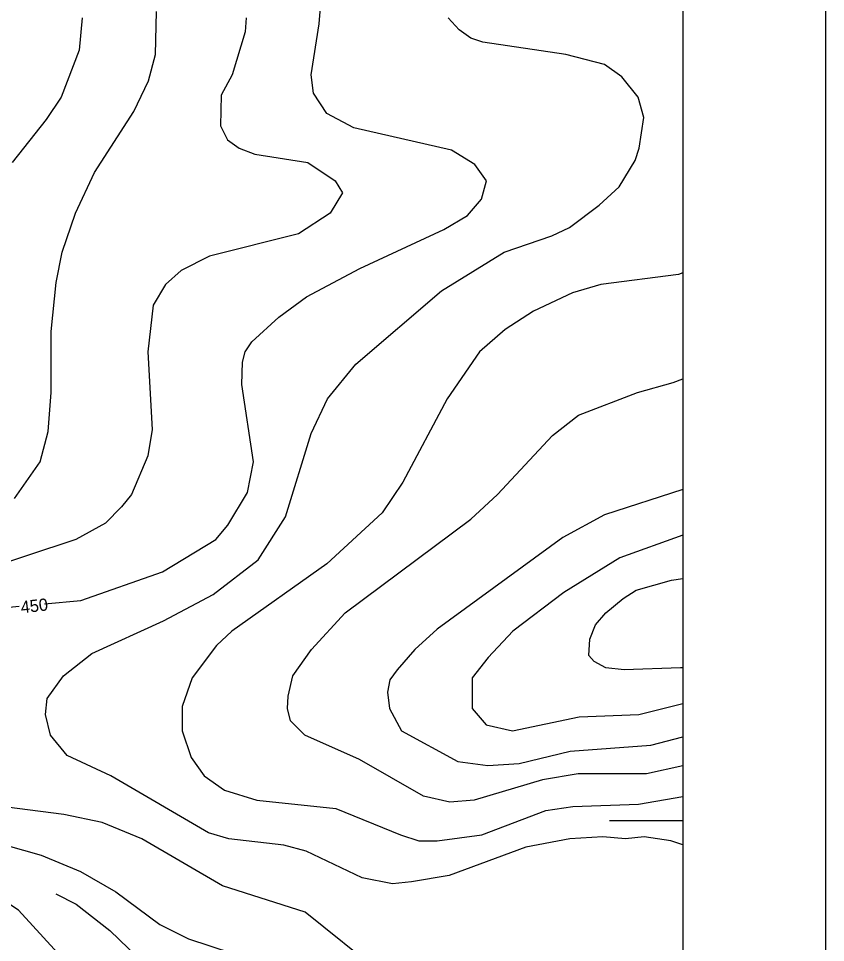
# Model space of a CAD drawing. Extents: x -510989 to -501240, y -1184665 to -1176098.
# Drawn here: x -508415.1 to -508019.1, y -1179110.8 to -1178657.4 of the extents above; entities that cross this region are included whole.
import ezdxf

# ---------------------------------------------------------------- set-up
doc = ezdxf.new("R2010")
doc.units = 0
for name, color, linetype in [('rozpiska', 7, 'Continuous'), ('vrstevnice_01', 7, 'Continuous'), ('vrstevnice_02', 7, 'Continuous'), ('vrstevnice_03', 7, 'Continuous'), ('vrstevnice_04', 7, 'Continuous')]:
    doc.layers.add(name, color=color, linetype=linetype)

msp = doc.modelspace()

# ---------------------------------------------------------------- linework, layer by layer
at = {"layer": 'rozpiska'}
for points in [[(-508019.09, -1176098), (-508019.09, -1184498), (-510989.09, -1184498), (-510989.09, -1176098)], [(-508089.09, -1176168), (-508089.09, -1184428), (-510919.09, -1184428), (-510919.09, -1176168)]]:
    msp.add_lwpolyline(points, close=True, dxfattribs=at)
at = {"layer": 'vrstevnice_01'}
for points in [[(-508318.31, -1178913), (-508312.31, -1178906), (-508302.69, -1178890), (-508299.81, -1178875), (-508305.5, -1178837), (-508305.19, -1178826), (-508303.81, -1178821), (-508300.59, -1178816), (-508287.41, -1178804), (-508273.81, -1178794), (-508247.59, -1178780), (-508206.41, -1178761), (-508194.81, -1178754), (-508187.91, -1178746), (-508185.5, -1178737), (-508191.19, -1178729), (-508202.69, -1178722), (-508250.59, -1178711), (-508263.81, -1178704), (-508270.31, -1178694), (-508271.41, -1178685), (-508267.5, -1178660), (-508266.09, -1178642)], [(-508358.5, -1178703), (-508351.31, -1178688), (-508347.91, -1178675), (-508347.41, -1178654)], [(-508417.09, -1178893), (-508404.41, -1178875), (-508400.5, -1178860), (-508399, -1178841), (-508399.09, -1178811), (-508396.59, -1178787), (-508393.59, -1178772), (-508387.09, -1178753), (-508377.81, -1178733), (-508358.5, -1178703)], [(-508089.09, -1178782.19), (-508091.19, -1178783), (-508129.31, -1178788), (-508143.19, -1178792), (-508162.41, -1178801), (-508176.31, -1178810), (-508188.81, -1178821), (-508204.69, -1178844), (-508226.5, -1178885), (-508236.69, -1178900), (-508263.81, -1178925), (-508310.41, -1178958), (-508318, -1178965), (-508329.91, -1178981), (-508334.81, -1178995), (-508334.81, -1179007), (-508330.41, -1179020), (-508323.91, -1179029), (-508314, -1179036)], [(-508089.09, -1178888.5), (-508127.5, -1178901), (-508148, -1178912), (-508209.69, -1178957), (-508220.59, -1178967), (-508229.31, -1178977), (-508232.81, -1178982), (-508234, -1178988), (-508233.09, -1178996), (-508227.09, -1179007), (-508199.5, -1179022), (-508184.81, -1179024), (-508169.41, -1179023), (-508144.31, -1179017), (-508104.81, -1179014), (-508089.09, -1179009.82)], [(-508402.26, -1178944.63), (-508384.5, -1178943), (-508344.41, -1178929), (-508318.31, -1178913)], [(-508089.09, -1178976), (-508090.31, -1178976), (-508117.81, -1178977), (-508126.81, -1178976), (-508132.69, -1178973), (-508135.19, -1178970), (-508134.69, -1178962), (-508131.91, -1178955), (-508126.81, -1178949), (-508118.41, -1178942), (-508112, -1178938), (-508094.69, -1178933), (-508089.09, -1178932.2)], [(-508236.91, -1179126), (-508274.41, -1179096), (-508314.91, -1179083), (-508354.5, -1179060), (-508374.09, -1179052), (-508392.81, -1179048), (-508432.41, -1179043), (-508451.81, -1179035), (-508461.5, -1179026), (-508466.81, -1179017), (-508471.69, -1179001), (-508472, -1178984), (-508466.31, -1178967), (-508447.91, -1178952), (-508428, -1178947), (-508414.83, -1178945.79)], [(-508314, -1179036), (-508298.19, -1179041), (-508259.31, -1179045), (-508227.59, -1179058), (-508218.69, -1179061), (-508209.59, -1179061), (-508187.81, -1179058), (-508156.31, -1179046), (-508143.09, -1179044), (-508110.91, -1179043), (-508089.09, -1179039.22)], [(-508395.81, -1179116), (-508415, -1179095), (-508424.09, -1179089)]]:
    msp.add_lwpolyline(points, dxfattribs=at)
at = {"layer": 'vrstevnice_02'}
for points in [[(-508303.31, -1178657), (-508303.91, -1178664), (-508310.31, -1178685), (-508315.59, -1178695), (-508316, -1178710), (-508312.5, -1178717), (-508306.81, -1178721), (-508299.09, -1178724), (-508273.09, -1178728), (-508259.69, -1178737), (-508256.09, -1178743), (-508262.09, -1178753), (-508277.69, -1178763), (-508321.31, -1178774), (-508335.31, -1178781), (-508342.91, -1178788), (-508349, -1178798), (-508351.69, -1178821), (-508349.5, -1178859), (-508351.69, -1178872), (-508359.59, -1178891), (-508364.5, -1178897), (-508372.31, -1178905), (-508386.91, -1178913), (-508435.09, -1178929)], [(-508383.91, -1178657), (-508385.31, -1178673), (-508394.09, -1178696), (-508401.5, -1178707), (-508418.19, -1178728)], [(-508089.09, -1179062.85), (-508094.91, -1179061), (-508108, -1179059), (-508117.19, -1179060), (-508128.31, -1179059), (-508144.59, -1179060), (-508166.19, -1179064), (-508203.81, -1179078), (-508222.31, -1179081), (-508231.5, -1179082), (-508246.5, -1179079), (-508274, -1179066), (-508284.81, -1179063), (-508311.91, -1179060), (-508321.81, -1179057), (-508369.81, -1179029), (-508391.19, -1179019), (-508399.31, -1179009), (-508401.81, -1178999), (-508401.09, -1178991), (-508393, -1178980), (-508379.09, -1178969), (-508344, -1178953), (-508319.59, -1178940), (-508297.5, -1178923), (-508284.09, -1178902), (-508271.5, -1178861), (-508263.41, -1178844), (-508249.59, -1178827), (-508207.59, -1178791), (-508176.81, -1178772), (-508153.31, -1178764), (-508144.69, -1178760), (-508130.19, -1178749), (-508120.31, -1178740), (-508112.5, -1178727), (-508110.5, -1178721), (-508108.31, -1178706), (-508111, -1178696), (-508119, -1178686), (-508127.59, -1178680), (-508146.5, -1178675), (-508187.19, -1178669), (-508193.09, -1178667), (-508198.81, -1178663), (-508204.19, -1178657)], [(-508089.09, -1179024.16), (-508106.91, -1179028), (-508140.41, -1179028), (-508158, -1179031), (-508191.5, -1179041), (-508203.41, -1179042), (-508216.31, -1179039), (-508247.81, -1179021), (-508274.59, -1179009), (-508281.59, -1179002), (-508283.09, -1178996), (-508282.81, -1178990), (-508280.5, -1178980), (-508271.31, -1178967), (-508254.81, -1178949), (-508193.19, -1178903), (-508180, -1178891), (-508153, -1178862), (-508140.31, -1178852), (-508111.31, -1178841), (-508093.91, -1178836), (-508089.09, -1178834.23)], [(-508089.09, -1178910.96), (-508120, -1178922), (-508147.5, -1178939), (-508172.5, -1178958), (-508184.69, -1178971), (-508192.41, -1178981), (-508192.5, -1178996), (-508185.59, -1179004), (-508172.69, -1179007), (-508140, -1179000), (-508110.69, -1178999), (-508089.09, -1178993.46)], [(-508446.31, -1179056), (-508404, -1179068), (-508384.69, -1179076), (-508367.31, -1179086), (-508345.81, -1179102), (-508331.69, -1179109), (-508310.19, -1179116)]]:
    msp.add_lwpolyline(points, dxfattribs=at)
at = {"layer": 'vrstevnice_03'}
for points in [[(-508125.09, -1179051), (-508089.09, -1179051)], [(-508396.81, -1179087), (-508386.81, -1179092), (-508370.31, -1179105), (-508347.31, -1179127), (-508310.31, -1179159), (-508294.91, -1179178), (-508290.31, -1179193), (-508290.31, -1179211), (-508293.31, -1179249), (-508289.5, -1179282), (-508291, -1179307)]]:
    msp.add_lwpolyline(points, dxfattribs=at)

# ---------------------------------------------------------------- texts
at = {"layer": 'vrstevnice_04'}
msp.add_text('450', height=6, rotation=6.5217, dxfattribs=at).set_placement((-508413.64, -1178949.32))

doc.saveas('drawing.dxf')
